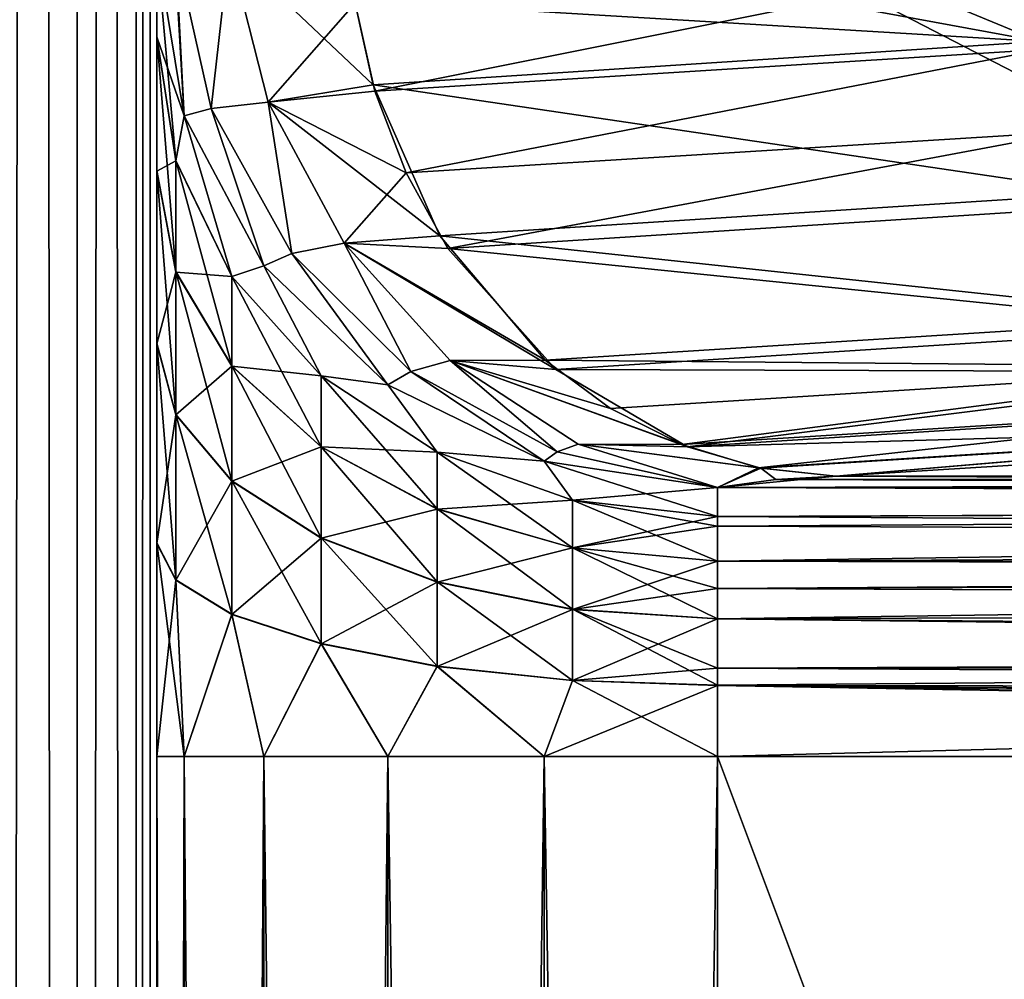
# Model space of a CAD drawing. Header units: millimetres. Extents: x -41 to 11, y -3 to 963.
# Tile 321 of 656: x -39.997 to -39.119, y 324.66 to 325.515. Entities that reach past the tile are written whole.
import ezdxf

# ---------------------------------------------------------------- set-up
doc = ezdxf.new("R2010")
doc.units = ezdxf.units.MM
doc.header["$LTSCALE"] = 65.185185
for name, color, linetype in [('2969', 7, 'CONTINUOUS'), ('2971', 7, 'CONTINUOUS'), ('2998', 7, 'CONTINUOUS'), ('2999', 7, 'CONTINUOUS'), ('3000', 7, 'CONTINUOUS'), ('3001', 7, 'CONTINUOUS'), ('3002', 7, 'CONTINUOUS'), ('3003', 7, 'CONTINUOUS'), ('3005', 7, 'CONTINUOUS'), ('3021', 7, 'CONTINUOUS'), ('3022', 7, 'CONTINUOUS'), ('3023', 7, 'CONTINUOUS'), ('3024', 7, 'CONTINUOUS'), ('3025', 7, 'CONTINUOUS'), ('3027', 7, 'CONTINUOUS'), ('3076', 7, 'CONTINUOUS'), ('3077', 7, 'CONTINUOUS'), ('3104', 7, 'CONTINUOUS'), ('3112', 7, 'CONTINUOUS'), ('3145', 7, 'CONTINUOUS'), ('3149', 7, 'CONTINUOUS'), ('3321', 7, 'CONTINUOUS'), ('3323', 7, 'CONTINUOUS'), ('3384', 7, 'CONTINUOUS'), ('3385', 7, 'CONTINUOUS')]:
    doc.layers.add(name, color=color, linetype=linetype)

msp = doc.modelspace()

# ---------------------------------------------------------------- linework, layer by layer
at = {"layer": '2969', "linetype": 'Continuous'}
for points in [[(-39.875, 324.85858, 90.75), (-39.875, 315.34142, 90.75), (-39.85053, 315.34142, 90.59549), (-39.875, 324.85858, 90.75)], [(-39.875, 324.85858, 90.75), (-39.85053, 315.34142, 90.59549), (-39.85053, 324.85858, 90.59549), (-39.875, 324.85858, 90.75)], [(-39.85053, 315.34142, 90.59549), (-39.77951, 315.34142, 90.45611), (-39.85053, 324.85858, 90.59549), (-39.85053, 315.34142, 90.59549)], [(-39.85053, 324.85858, 90.59549), (-39.77951, 315.34142, 90.45611), (-39.77951, 324.85858, 90.45611), (-39.85053, 324.85858, 90.59549)], [(-39.77951, 315.34142, 90.45611), (-39.66889, 315.34142, 90.34549), (-39.77951, 324.85858, 90.45611), (-39.77951, 315.34142, 90.45611)], [(-39.77951, 324.85858, 90.45611), (-39.66889, 315.34142, 90.34549), (-39.66889, 324.85858, 90.34549), (-39.77951, 324.85858, 90.45611)], [(-39.66889, 315.34142, 90.34549), (-39.52951, 315.34142, 90.27447), (-39.66889, 324.85858, 90.34549), (-39.66889, 315.34142, 90.34549)], [(-39.66889, 324.85858, 90.34549), (-39.52951, 315.34142, 90.27447), (-39.52951, 324.85858, 90.27447), (-39.66889, 324.85858, 90.34549)], [(-39.52951, 315.34142, 90.27447), (-39.375, 315.34142, 90.25), (-39.52951, 324.85858, 90.27447), (-39.52951, 315.34142, 90.27447)], [(-39.375, 315.34142, 90.25), (-39.375, 324.85858, 90.25), (-39.52951, 324.85858, 90.27447), (-39.375, 315.34142, 90.25)]]:
    msp.add_3dface(points, dxfattribs=at)
at = {"layer": '2971', "linetype": 'Continuous'}
for points in [[(-39.375, 315.34142, 90.25), (-35.8129, 315.34142, 90.25), (-35.8129, 324.85858, 90.25), (-39.375, 315.34142, 90.25)], [(-39.375, 324.85858, 90.25), (-39.375, 315.34142, 90.25), (-35.8129, 324.85858, 90.25), (-39.375, 324.85858, 90.25)]]:
    msp.add_3dface(points, dxfattribs=at)
at = {"layer": '2998', "linetype": 'Continuous'}
msp.add_3dface([(-38.67407, 325.1453, 88.95274), (-39.26946, 325.10843, 90.00872), (-35.8129, 325.10843, 90.00872), (-38.67407, 325.1453, 88.95274)], dxfattribs=at)
at = {"layer": '2999', "linetype": 'Continuous'}
for points in [[(-39.69823, 325.5301, 89.78145), (-39.68047, 325.45146, 89.78873), (-39.1034, 325.56719, 88.72567), (-39.69823, 325.5301, 89.78145)], [(-39.1034, 325.56719, 88.72567), (-39.68047, 325.45146, 89.78873), (-39.08564, 325.48868, 88.73293), (-39.1034, 325.56719, 88.72567)], [(-39.68047, 325.45146, 89.78873), (-39.65277, 325.3787, 89.80182), (-39.08564, 325.48868, 88.73293), (-39.68047, 325.45146, 89.78873)], [(-39.08564, 325.48868, 88.73293), (-39.65277, 325.3787, 89.80182), (-39.05783, 325.41574, 88.74604), (-39.08564, 325.48868, 88.73293)], [(-39.65277, 325.3787, 89.80182), (-39.61535, 325.31142, 89.82059), (-39.05783, 325.41574, 88.74604), (-39.65277, 325.3787, 89.80182)], [(-39.05783, 325.41574, 88.74604), (-39.61535, 325.31142, 89.82059), (-39.02085, 325.34923, 88.76455), (-39.05783, 325.41574, 88.74604)], [(-39.02085, 325.34923, 88.76455), (-39.61535, 325.31142, 89.82059), (-38.92479, 325.24132, 88.81489), (-39.02085, 325.34923, 88.76455)], [(-39.61535, 325.31142, 89.82059), (-39.51909, 325.20354, 89.87115), (-38.92479, 325.24132, 88.81489), (-39.61535, 325.31142, 89.82059)], [(-38.92479, 325.24132, 88.81489), (-39.51909, 325.20354, 89.87115), (-38.86768, 325.20126, 88.84565), (-38.92479, 325.24132, 88.81489)], [(-39.51909, 325.20354, 89.87115), (-39.40196, 325.13459, 89.93486), (-38.86768, 325.20126, 88.84565), (-39.51909, 325.20354, 89.87115)], [(-38.86768, 325.20126, 88.84565), (-39.40196, 325.13459, 89.93486), (-38.80768, 325.17215, 88.87843), (-38.86768, 325.20126, 88.84565)], [(-38.80768, 325.17215, 88.87843), (-39.40196, 325.13459, 89.93486), (-38.74213, 325.15295, 88.91468), (-38.80768, 325.17215, 88.87843)], [(-39.40196, 325.13459, 89.93486), (-39.33655, 325.11554, 89.97111), (-38.74213, 325.15295, 88.91468), (-39.40196, 325.13459, 89.93486)], [(-39.33655, 325.11554, 89.97111), (-39.26946, 325.10843, 90.00872), (-38.74213, 325.15295, 88.91468), (-39.33655, 325.11554, 89.97111)], [(-38.74213, 325.15295, 88.91468), (-39.26946, 325.10843, 90.00872), (-38.67407, 325.1453, 88.95274), (-38.74213, 325.15295, 88.91468)]]:
    msp.add_3dface(points, dxfattribs=at)
at = {"layer": '3000', "linetype": 'Continuous'}
for points in [[(-39.81042, 325.57874, 89.96727), (-39.77557, 325.44185, 89.94641), (-39.69823, 325.5301, 89.78145), (-39.81042, 325.57874, 89.96727)], [(-39.69823, 325.5301, 89.78145), (-39.77557, 325.44185, 89.94641), (-39.68047, 325.45146, 89.78873), (-39.69823, 325.5301, 89.78145)], [(-39.68047, 325.45146, 89.78873), (-39.77557, 325.44185, 89.94641), (-39.65277, 325.3787, 89.80182), (-39.68047, 325.45146, 89.78873)], [(-39.77557, 325.44185, 89.94641), (-39.70805, 325.31604, 89.9473), (-39.65277, 325.3787, 89.80182), (-39.77557, 325.44185, 89.94641)], [(-39.65277, 325.3787, 89.80182), (-39.70805, 325.31604, 89.9473), (-39.61535, 325.31142, 89.82059), (-39.65277, 325.3787, 89.80182)], [(-39.61535, 325.31142, 89.82059), (-39.70805, 325.31604, 89.9473), (-39.51909, 325.20354, 89.87115), (-39.61535, 325.31142, 89.82059)], [(-39.70805, 325.31604, 89.9473), (-39.61337, 325.21157, 89.96986), (-39.51909, 325.20354, 89.87115), (-39.70805, 325.31604, 89.9473)], [(-39.61337, 325.21157, 89.96986), (-39.49925, 325.13695, 90.01225), (-39.40196, 325.13459, 89.93486), (-39.61337, 325.21157, 89.96986)], [(-39.51909, 325.20354, 89.87115), (-39.61337, 325.21157, 89.96986), (-39.40196, 325.13459, 89.93486), (-39.51909, 325.20354, 89.87115)], [(-39.49925, 325.13695, 90.01225), (-39.375, 325.09828, 90.07102), (-39.33655, 325.11554, 89.97111), (-39.49925, 325.13695, 90.01225)], [(-39.40196, 325.13459, 89.93486), (-39.49925, 325.13695, 90.01225), (-39.33655, 325.11554, 89.97111), (-39.40196, 325.13459, 89.93486)], [(-39.33655, 325.11554, 89.97111), (-39.375, 325.09828, 90.07102), (-39.32313, 325.10529, 90.04042), (-39.33655, 325.11554, 89.97111)], [(-39.26946, 325.10843, 90.00872), (-39.33655, 325.11554, 89.97111), (-39.32313, 325.10529, 90.04042), (-39.26946, 325.10843, 90.00872)]]:
    msp.add_3dface(points, dxfattribs=at)
at = {"layer": '3001', "linetype": 'Continuous'}
for points in [[(-39.32313, 325.10529, 90.04042), (-39.375, 325.09828, 90.07102), (-35.8129, 325.10843, 90.00872), (-39.32313, 325.10529, 90.04042)], [(-35.8129, 325.10843, 90.00872), (-39.375, 325.09828, 90.07102), (-35.8129, 325.08696, 90.10168), (-35.8129, 325.10843, 90.00872)], [(-39.26946, 325.10843, 90.00872), (-39.32313, 325.10529, 90.04042), (-35.8129, 325.10843, 90.00872), (-39.26946, 325.10843, 90.00872)], [(-35.8129, 325.08696, 90.10168), (-39.375, 325.09828, 90.07102), (-39.375, 325.07251, 90.12935), (-35.8129, 325.08696, 90.10168)], [(-35.8129, 325.03217, 90.1799), (-35.8129, 325.08696, 90.10168), (-39.375, 325.03264, 90.17945), (-35.8129, 325.03217, 90.1799)], [(-39.375, 325.03264, 90.17945), (-35.8129, 325.08696, 90.10168), (-39.375, 325.06367, 90.14295), (-39.375, 325.03264, 90.17945)], [(-39.375, 325.06367, 90.14295), (-35.8129, 325.08696, 90.10168), (-39.375, 325.07251, 90.12935), (-39.375, 325.06367, 90.14295)], [(-39.375, 325.00815, 90.20032), (-35.8129, 325.03217, 90.1799), (-39.375, 325.03264, 90.17945), (-39.375, 325.00815, 90.20032)], [(-35.8129, 324.95205, 90.23187), (-35.8129, 325.03217, 90.1799), (-39.375, 324.98136, 90.21777), (-35.8129, 324.95205, 90.23187)], [(-39.375, 324.98136, 90.21777), (-35.8129, 325.03217, 90.1799), (-39.375, 325.00815, 90.20032), (-39.375, 324.98136, 90.21777)], [(-39.375, 324.93738, 90.23725), (-35.8129, 324.95205, 90.23187), (-39.375, 324.98136, 90.21777), (-39.375, 324.93738, 90.23725)], [(-39.375, 324.92201, 90.24182), (-35.8129, 324.95205, 90.23187), (-39.375, 324.93738, 90.23725), (-39.375, 324.92201, 90.24182)], [(-39.375, 324.85858, 90.25), (-35.8129, 324.85858, 90.25), (-35.8129, 324.95205, 90.23187), (-39.375, 324.85858, 90.25)], [(-39.375, 324.85858, 90.25), (-35.8129, 324.95205, 90.23187), (-39.375, 324.92201, 90.24182), (-39.375, 324.85858, 90.25)]]:
    msp.add_3dface(points, dxfattribs=at)
at = {"layer": '3002', "linetype": 'Continuous'}
for points in [[(-39.875, 325.57768, 90.21305), (-39.875, 325.50039, 90.38804), (-39.85796, 325.38964, 90.32109), (-39.875, 325.57768, 90.21305)], [(-39.8505, 325.42946, 90.16913), (-39.875, 325.57768, 90.21305), (-39.85796, 325.38964, 90.32109), (-39.8505, 325.42946, 90.16913)], [(-39.875, 325.50039, 90.38804), (-39.875, 325.38076, 90.53835), (-39.85796, 325.29067, 90.44545), (-39.875, 325.50039, 90.38804)], [(-39.85796, 325.38964, 90.32109), (-39.875, 325.50039, 90.38804), (-39.85796, 325.29067, 90.44545), (-39.85796, 325.38964, 90.32109)], [(-39.80801, 325.28645, 90.2587), (-39.8505, 325.42946, 90.16913), (-39.85796, 325.38964, 90.32109), (-39.80801, 325.28645, 90.2587)], [(-39.77941, 325.29576, 90.12952), (-39.8505, 325.42946, 90.16913), (-39.80801, 325.28645, 90.2587), (-39.77941, 325.29576, 90.12952)], [(-39.80801, 325.20671, 90.35889), (-39.85796, 325.38964, 90.32109), (-39.85796, 325.29067, 90.44545), (-39.80801, 325.20671, 90.35889)], [(-39.80801, 325.28645, 90.2587), (-39.85796, 325.38964, 90.32109), (-39.80801, 325.20671, 90.35889), (-39.80801, 325.28645, 90.2587)], [(-39.85796, 325.29067, 90.44545), (-39.875, 325.38076, 90.53835), (-39.85796, 325.16336, 90.54059), (-39.85796, 325.29067, 90.44545)], [(-39.875, 325.38076, 90.53835), (-39.875, 325.22692, 90.65331), (-39.85796, 325.16336, 90.54059), (-39.875, 325.38076, 90.53835)], [(-39.80801, 325.20671, 90.35889), (-39.85796, 325.29067, 90.44545), (-39.80801, 325.10413, 90.43555), (-39.80801, 325.20671, 90.35889)], [(-39.80801, 325.10413, 90.43555), (-39.85796, 325.29067, 90.44545), (-39.85796, 325.16336, 90.54059), (-39.80801, 325.10413, 90.43555)], [(-39.72855, 325.19783, 90.20512), (-39.77941, 325.29576, 90.12952), (-39.80801, 325.28645, 90.2587), (-39.72855, 325.19783, 90.20512)], [(-39.66884, 325.1898, 90.09813), (-39.77941, 325.29576, 90.12952), (-39.72855, 325.19783, 90.20512), (-39.66884, 325.1898, 90.09813)], [(-39.72855, 325.13461, 90.28457), (-39.80801, 325.28645, 90.2587), (-39.80801, 325.20671, 90.35889), (-39.72855, 325.13461, 90.28457)], [(-39.72855, 325.19783, 90.20512), (-39.80801, 325.28645, 90.2587), (-39.72855, 325.13461, 90.28457), (-39.72855, 325.19783, 90.20512)], [(-39.875, 325.22692, 90.65331), (-39.875, 325.04888, 90.72545), (-39.85796, 325.01605, 90.60028), (-39.875, 325.22692, 90.65331)], [(-39.85796, 325.16336, 90.54059), (-39.875, 325.22692, 90.65331), (-39.85796, 325.01605, 90.60028), (-39.85796, 325.16336, 90.54059)], [(-39.72855, 325.13461, 90.28457), (-39.80801, 325.20671, 90.35889), (-39.72855, 325.05328, 90.34534), (-39.72855, 325.13461, 90.28457)], [(-39.72855, 325.05328, 90.34534), (-39.80801, 325.20671, 90.35889), (-39.80801, 325.10413, 90.43555), (-39.72855, 325.05328, 90.34534)], [(-39.625, 325.07928, 90.22753), (-39.72855, 325.19783, 90.20512), (-39.72855, 325.13461, 90.28457), (-39.625, 325.07928, 90.22753)], [(-39.625, 325.12984, 90.16401), (-39.72855, 325.19783, 90.20512), (-39.625, 325.07928, 90.22753), (-39.625, 325.12984, 90.16401)], [(-39.625, 325.12984, 90.16401), (-39.66884, 325.1898, 90.09813), (-39.72855, 325.19783, 90.20512), (-39.625, 325.12984, 90.16401)], [(-39.52954, 325.12175, 90.07797), (-39.66884, 325.1898, 90.09813), (-39.625, 325.12984, 90.16401), (-39.52954, 325.12175, 90.07797)], [(-39.80801, 325.10413, 90.43555), (-39.85796, 325.16336, 90.54059), (-39.80801, 324.98545, 90.48364), (-39.80801, 325.10413, 90.43555)], [(-39.80801, 324.98545, 90.48364), (-39.85796, 325.16336, 90.54059), (-39.85796, 325.01605, 90.60028), (-39.80801, 324.98545, 90.48364)], [(-39.625, 325.01425, 90.27613), (-39.72855, 325.13461, 90.28457), (-39.72855, 325.05328, 90.34534), (-39.625, 325.01425, 90.27613)], [(-39.625, 325.07928, 90.22753), (-39.72855, 325.13461, 90.28457), (-39.625, 325.01425, 90.27613), (-39.625, 325.07928, 90.22753)], [(-39.50441, 325.04451, 90.19168), (-39.625, 325.12984, 90.16401), (-39.625, 325.07928, 90.22753), (-39.50441, 325.04451, 90.19168)], [(-39.50441, 325.08709, 90.13817), (-39.52954, 325.12175, 90.07797), (-39.625, 325.12984, 90.16401), (-39.50441, 325.08709, 90.13817)], [(-39.50441, 325.08709, 90.13817), (-39.625, 325.12984, 90.16401), (-39.50441, 325.04451, 90.19168), (-39.50441, 325.08709, 90.13817)], [(-39.375, 325.07251, 90.12935), (-39.52954, 325.12175, 90.07797), (-39.50441, 325.08709, 90.13817), (-39.375, 325.07251, 90.12935)], [(-39.375, 325.09828, 90.07102), (-39.52954, 325.12175, 90.07797), (-39.375, 325.07251, 90.12935), (-39.375, 325.09828, 90.07102)], [(-39.72855, 325.05328, 90.34534), (-39.80801, 325.10413, 90.43555), (-39.72855, 324.95918, 90.38347), (-39.72855, 325.05328, 90.34534)], [(-39.72855, 324.95918, 90.38347), (-39.80801, 325.10413, 90.43555), (-39.80801, 324.98545, 90.48364), (-39.72855, 324.95918, 90.38347)], [(-39.50441, 324.98972, 90.23262), (-39.625, 325.07928, 90.22753), (-39.625, 325.01425, 90.27613), (-39.50441, 324.98972, 90.23262)], [(-39.50441, 325.04451, 90.19168), (-39.625, 325.07928, 90.22753), (-39.50441, 324.98972, 90.23262), (-39.50441, 325.04451, 90.19168)], [(-39.375, 325.06367, 90.14295), (-39.375, 325.07251, 90.12935), (-39.50441, 325.08709, 90.13817), (-39.375, 325.06367, 90.14295)], [(-39.375, 325.03264, 90.17945), (-39.50441, 325.08709, 90.13817), (-39.50441, 325.04451, 90.19168), (-39.375, 325.03264, 90.17945)], [(-39.375, 325.03264, 90.17945), (-39.375, 325.06367, 90.14295), (-39.50441, 325.08709, 90.13817), (-39.375, 325.03264, 90.17945)], [(-39.625, 325.01425, 90.27613), (-39.72855, 325.05328, 90.34534), (-39.625, 324.93901, 90.30661), (-39.625, 325.01425, 90.27613)], [(-39.625, 324.93901, 90.30661), (-39.72855, 325.05328, 90.34534), (-39.72855, 324.95918, 90.38347), (-39.625, 324.93901, 90.30661)], [(-39.875, 325.04888, 90.72545), (-39.85053, 324.85858, 90.59549), (-39.85796, 325.01605, 90.60028), (-39.875, 325.04888, 90.72545)], [(-39.875, 325.04888, 90.72545), (-39.875, 324.85858, 90.75), (-39.85053, 324.85858, 90.59549), (-39.875, 325.04888, 90.72545)], [(-39.375, 325.00815, 90.20032), (-39.375, 325.03264, 90.17945), (-39.50441, 325.04451, 90.19168), (-39.375, 325.00815, 90.20032)], [(-39.375, 324.98136, 90.21777), (-39.50441, 325.04451, 90.19168), (-39.50441, 324.98972, 90.23262), (-39.375, 324.98136, 90.21777)], [(-39.375, 324.98136, 90.21777), (-39.375, 325.00815, 90.20032), (-39.50441, 325.04451, 90.19168), (-39.375, 324.98136, 90.21777)], [(-39.85053, 324.85858, 90.59549), (-39.80801, 324.98545, 90.48364), (-39.85796, 325.01605, 90.60028), (-39.85053, 324.85858, 90.59549)], [(-39.50441, 324.98972, 90.23262), (-39.625, 325.01425, 90.27613), (-39.50441, 324.92634, 90.2583), (-39.50441, 324.98972, 90.23262)], [(-39.50441, 324.92634, 90.2583), (-39.625, 325.01425, 90.27613), (-39.625, 324.93901, 90.30661), (-39.50441, 324.92634, 90.2583)], [(-39.85053, 324.85858, 90.59549), (-39.77951, 324.85858, 90.45611), (-39.80801, 324.98545, 90.48364), (-39.85053, 324.85858, 90.59549)], [(-39.77951, 324.85858, 90.45611), (-39.72855, 324.95918, 90.38347), (-39.80801, 324.98545, 90.48364), (-39.77951, 324.85858, 90.45611)], [(-39.375, 324.93738, 90.23725), (-39.375, 324.98136, 90.21777), (-39.50441, 324.98972, 90.23262), (-39.375, 324.93738, 90.23725)], [(-39.375, 324.92201, 90.24182), (-39.50441, 324.98972, 90.23262), (-39.50441, 324.92634, 90.2583), (-39.375, 324.92201, 90.24182)], [(-39.375, 324.92201, 90.24182), (-39.375, 324.93738, 90.23725), (-39.50441, 324.98972, 90.23262), (-39.375, 324.92201, 90.24182)], [(-39.77951, 324.85858, 90.45611), (-39.66889, 324.85858, 90.34549), (-39.72855, 324.95918, 90.38347), (-39.77951, 324.85858, 90.45611)], [(-39.66889, 324.85858, 90.34549), (-39.625, 324.93901, 90.30661), (-39.72855, 324.95918, 90.38347), (-39.66889, 324.85858, 90.34549)], [(-39.66889, 324.85858, 90.34549), (-39.52951, 324.85858, 90.27447), (-39.625, 324.93901, 90.30661), (-39.66889, 324.85858, 90.34549)], [(-39.52951, 324.85858, 90.27447), (-39.50441, 324.92634, 90.2583), (-39.625, 324.93901, 90.30661), (-39.52951, 324.85858, 90.27447)], [(-39.52951, 324.85858, 90.27447), (-39.375, 324.85858, 90.25), (-39.50441, 324.92634, 90.2583), (-39.52951, 324.85858, 90.27447)], [(-39.375, 324.85858, 90.25), (-39.375, 324.92201, 90.24182), (-39.50441, 324.92634, 90.2583), (-39.375, 324.85858, 90.25)]]:
    msp.add_3dface(points, dxfattribs=at)
at = {"layer": '3003', "linetype": 'Continuous'}
for points in [[(-39.875, 325.38035, 11.46125), (-39.875, 380.60646, 10.39354), (-39.875, 325.50009, 11.61146), (-39.875, 325.38035, 11.46125)], [(-39.875, 325.50009, 11.61146), (-39.875, 380.60646, 10.39354), (-39.875, 325.57768, 11.78695), (-39.875, 325.50009, 11.61146)], [(-39.875, 299.39354, 91.60646), (-39.875, 364.65858, 90.75), (-39.875, 380.60646, 91.60646), (-39.875, 299.39354, 91.60646)], [(-39.875, 315.34142, 11.25), (-39.875, 380.60646, 10.39354), (-39.875, 324.85858, 11.25), (-39.875, 315.34142, 11.25)], [(-39.875, 299.39354, 10.39354), (-39.875, 380.60646, 10.39354), (-39.875, 315.34142, 11.25), (-39.875, 299.39354, 10.39354)], [(-39.875, 324.85858, 11.25), (-39.875, 380.60646, 10.39354), (-39.875, 325.04832, 11.2744), (-39.875, 324.85858, 11.25)], [(-39.875, 325.04832, 11.2744), (-39.875, 380.60646, 10.39354), (-39.875, 325.22642, 11.3464), (-39.875, 325.04832, 11.2744)], [(-39.875, 325.22642, 11.3464), (-39.875, 380.60646, 10.39354), (-39.875, 325.38035, 11.46125), (-39.875, 325.22642, 11.3464)], [(-39.875, 355.14142, 90.75), (-39.875, 364.65858, 90.75), (-39.875, 299.39354, 91.60646), (-39.875, 355.14142, 90.75)], [(-39.875, 354.95168, 90.7256), (-39.875, 355.14142, 90.75), (-39.875, 299.39354, 91.60646), (-39.875, 354.95168, 90.7256)], [(-39.875, 354.77358, 90.6536), (-39.875, 354.95168, 90.7256), (-39.875, 299.39354, 91.60646), (-39.875, 354.77358, 90.6536)], [(-39.875, 354.61965, 90.53875), (-39.875, 354.77358, 90.6536), (-39.875, 299.39354, 91.60646), (-39.875, 354.61965, 90.53875)], [(-39.875, 354.49991, 90.38854), (-39.875, 354.61965, 90.53875), (-39.875, 299.39354, 91.60646), (-39.875, 354.49991, 90.38854)], [(-39.875, 354.42232, 90.21305), (-39.875, 354.49991, 90.38854), (-39.875, 299.39354, 91.60646), (-39.875, 354.42232, 90.21305)], [(-39.875, 340.00192, 90.24418), (-39.875, 354.42232, 90.21305), (-39.875, 324.85858, 90.75), (-39.875, 340.00192, 90.24418)], [(-39.875, 299.39354, 91.60646), (-39.875, 324.85858, 90.75), (-39.875, 354.42232, 90.21305), (-39.875, 299.39354, 91.60646)], [(-39.875, 340.00192, 90.24418), (-39.875, 324.85858, 90.75), (-39.875, 332.79026, 90.2364), (-39.875, 340.00192, 90.24418)], [(-39.875, 325.22692, 90.65331), (-39.875, 325.38076, 90.53835), (-39.875, 332.79026, 90.2364), (-39.875, 325.22692, 90.65331)], [(-39.875, 325.04888, 90.72545), (-39.875, 325.22692, 90.65331), (-39.875, 332.79026, 90.2364), (-39.875, 325.04888, 90.72545)], [(-39.875, 324.85858, 90.75), (-39.875, 325.04888, 90.72545), (-39.875, 332.79026, 90.2364), (-39.875, 324.85858, 90.75)], [(-39.875, 325.38076, 90.53835), (-39.875, 325.50039, 90.38804), (-39.875, 332.79026, 90.2364), (-39.875, 325.38076, 90.53835)], [(-39.875, 325.50039, 90.38804), (-39.875, 325.57768, 90.21305), (-39.875, 332.79026, 90.2364), (-39.875, 325.50039, 90.38804)], [(-39.875, 324.85858, 90.75), (-39.875, 299.39354, 91.60646), (-39.875, 315.34142, 90.75), (-39.875, 324.85858, 90.75)]]:
    msp.add_3dface(points, dxfattribs=at)
at = {"layer": '3005', "linetype": 'Continuous'}
for points in [[(-39.8591, 325.57822, 90.08797), (-39.875, 325.57768, 90.21305), (-39.8505, 325.42946, 90.16913), (-39.8591, 325.57822, 90.08797)], [(-39.85843, 325.57823, 90.08538), (-39.8591, 325.57822, 90.08797), (-39.8505, 325.42946, 90.16913), (-39.85843, 325.57823, 90.08538)], [(-39.81042, 325.57874, 89.96727), (-39.85843, 325.57823, 90.08538), (-39.82662, 325.43623, 90.05172), (-39.81042, 325.57874, 89.96727)], [(-39.82662, 325.43623, 90.05172), (-39.85843, 325.57823, 90.08538), (-39.8505, 325.42946, 90.16913), (-39.82662, 325.43623, 90.05172)], [(-39.77557, 325.44185, 89.94641), (-39.81042, 325.57874, 89.96727), (-39.82662, 325.43623, 90.05172), (-39.77557, 325.44185, 89.94641)], [(-39.75452, 325.30685, 90.03245), (-39.77557, 325.44185, 89.94641), (-39.82662, 325.43623, 90.05172), (-39.75452, 325.30685, 90.03245)], [(-39.70805, 325.31604, 89.9473), (-39.77557, 325.44185, 89.94641), (-39.75452, 325.30685, 90.03245), (-39.70805, 325.31604, 89.9473)], [(-39.77941, 325.29576, 90.12952), (-39.82662, 325.43623, 90.05172), (-39.8505, 325.42946, 90.16913), (-39.77941, 325.29576, 90.12952)], [(-39.75452, 325.30685, 90.03245), (-39.82662, 325.43623, 90.05172), (-39.77941, 325.29576, 90.12952), (-39.75452, 325.30685, 90.03245)], [(-39.64855, 325.20163, 90.0293), (-39.70805, 325.31604, 89.9473), (-39.75452, 325.30685, 90.03245), (-39.64855, 325.20163, 90.0293)], [(-39.61337, 325.21157, 89.96986), (-39.70805, 325.31604, 89.9473), (-39.64855, 325.20163, 90.0293), (-39.61337, 325.21157, 89.96986)], [(-39.66884, 325.1898, 90.09813), (-39.75452, 325.30685, 90.03245), (-39.77941, 325.29576, 90.12952), (-39.66884, 325.1898, 90.09813)], [(-39.64855, 325.20163, 90.0293), (-39.75452, 325.30685, 90.03245), (-39.66884, 325.1898, 90.09813), (-39.64855, 325.20163, 90.0293)], [(-39.51816, 325.12998, 90.04255), (-39.61337, 325.21157, 89.96986), (-39.64855, 325.20163, 90.0293), (-39.51816, 325.12998, 90.04255)], [(-39.49925, 325.13695, 90.01225), (-39.61337, 325.21157, 89.96986), (-39.51816, 325.12998, 90.04255), (-39.49925, 325.13695, 90.01225)], [(-39.52954, 325.12175, 90.07797), (-39.64855, 325.20163, 90.0293), (-39.66884, 325.1898, 90.09813), (-39.52954, 325.12175, 90.07797)], [(-39.51816, 325.12998, 90.04255), (-39.64855, 325.20163, 90.0293), (-39.52954, 325.12175, 90.07797), (-39.51816, 325.12998, 90.04255)], [(-39.375, 325.09828, 90.07102), (-39.49925, 325.13695, 90.01225), (-39.51816, 325.12998, 90.04255), (-39.375, 325.09828, 90.07102)], [(-39.375, 325.09828, 90.07102), (-39.51816, 325.12998, 90.04255), (-39.52954, 325.12175, 90.07797), (-39.375, 325.09828, 90.07102)]]:
    msp.add_3dface(points, dxfattribs=at)
at = {"layer": '3021', "linetype": 'Continuous'}
for points in [[(-39.40742, 325.62807, 12.74719), (-39.10994, 325.64687, 13.27523), (-39.08779, 325.49595, 13.26803), (-39.40742, 325.62807, 12.74719)], [(-39.70473, 325.60929, 12.21945), (-39.40742, 325.62807, 12.74719), (-39.08779, 325.49595, 13.26803), (-39.70473, 325.60929, 12.21945)], [(-39.70473, 325.60929, 12.21945), (-39.08779, 325.49595, 13.26803), (-39.69857, 325.53233, 12.21866), (-39.70473, 325.60929, 12.21945)], [(-39.69857, 325.53233, 12.21866), (-39.08779, 325.49595, 13.26803), (-39.68219, 325.45725, 12.21204), (-39.69857, 325.53233, 12.21866)], [(-39.08779, 325.49595, 13.26803), (-39.02815, 325.36068, 13.23916), (-39.68219, 325.45725, 12.21204), (-39.08779, 325.49595, 13.26803)], [(-39.68219, 325.45725, 12.21204), (-39.02815, 325.36068, 13.23916), (-39.62253, 325.32266, 12.18307), (-39.68219, 325.45725, 12.21204)], [(-39.02815, 325.36068, 13.23916), (-38.93401, 325.24914, 13.19003), (-39.62253, 325.32266, 12.18307), (-39.02815, 325.36068, 13.23916)], [(-39.62253, 325.32266, 12.18307), (-38.93401, 325.24914, 13.19003), (-39.52886, 325.21182, 12.13407), (-39.62253, 325.32266, 12.18307)], [(-38.93401, 325.24914, 13.19003), (-38.87525, 325.20582, 13.15845), (-39.52886, 325.21182, 12.13407), (-38.93401, 325.24914, 13.19003)], [(-39.52886, 325.21182, 12.13407), (-38.87525, 325.20582, 13.15845), (-39.47035, 325.16864, 12.10256), (-39.52886, 325.21182, 12.13407)], [(-39.47035, 325.16864, 12.10256), (-38.87525, 325.20582, 13.15845), (-39.40701, 325.13659, 12.06793), (-39.47035, 325.16864, 12.10256)], [(-38.87525, 325.20582, 13.15845), (-38.81164, 325.17372, 13.12375), (-39.40701, 325.13659, 12.06793), (-38.87525, 325.20582, 13.15845)], [(-39.40701, 325.13659, 12.06793), (-38.81164, 325.17372, 13.12375), (-39.3385, 325.11594, 12.02998), (-39.40701, 325.13659, 12.06793)], [(-38.81164, 325.17372, 13.12375), (-38.743, 325.15313, 13.08581), (-39.3385, 325.11594, 12.02998), (-38.81164, 325.17372, 13.12375)], [(-39.3385, 325.11594, 12.02998), (-38.743, 325.15313, 13.08581), (-39.26946, 325.10843, 11.99128), (-39.3385, 325.11594, 12.02998)], [(-38.743, 325.15313, 13.08581), (-38.67407, 325.1453, 13.04726), (-39.26946, 325.10843, 11.99128), (-38.743, 325.15313, 13.08581)]]:
    msp.add_3dface(points, dxfattribs=at)
at = {"layer": '3022', "linetype": 'Continuous'}
msp.add_3dface([(-39.26946, 325.10843, 11.99128), (-38.67407, 325.1453, 13.04726), (-35.8129, 325.10843, 11.99128), (-39.26946, 325.10843, 11.99128)], dxfattribs=at)
at = {"layer": '3023', "linetype": 'Continuous'}
for points in [[(-39.26946, 325.10843, 11.99128), (-35.8129, 325.09207, 11.91065), (-39.32313, 325.10529, 11.95959), (-39.26946, 325.10843, 11.99128)], [(-39.26946, 325.10843, 11.99128), (-35.8129, 325.10843, 11.99128), (-35.8129, 325.09207, 11.91065), (-39.26946, 325.10843, 11.99128)], [(-39.32313, 325.10529, 11.95959), (-35.8129, 325.09207, 11.91065), (-39.375, 325.09828, 11.92899), (-39.32313, 325.10529, 11.95959)], [(-35.8129, 325.09207, 11.91065), (-35.8129, 325.08489, 11.89379), (-39.375, 325.09828, 11.92899), (-35.8129, 325.09207, 11.91065)], [(-39.375, 325.09828, 11.92899), (-35.8129, 325.08489, 11.89379), (-39.375, 325.07241, 11.87049), (-39.375, 325.09828, 11.92899)], [(-35.8129, 325.08489, 11.89379), (-35.8129, 325.04914, 11.83818), (-39.375, 325.07241, 11.87049), (-35.8129, 325.08489, 11.89379)], [(-39.375, 325.07241, 11.87049), (-35.8129, 325.04914, 11.83818), (-39.375, 325.06367, 11.85705), (-39.375, 325.07241, 11.87049)], [(-39.375, 325.06367, 11.85705), (-35.8129, 325.04914, 11.83818), (-39.375, 325.0325, 11.82042), (-39.375, 325.06367, 11.85705)], [(-35.8129, 325.04914, 11.83818), (-35.8129, 325.02289, 11.81158), (-39.375, 325.0325, 11.82042), (-35.8129, 325.04914, 11.83818)], [(-39.375, 325.0325, 11.82042), (-35.8129, 325.02289, 11.81158), (-39.375, 325.00815, 11.79968), (-39.375, 325.0325, 11.82042)], [(-35.8129, 325.02289, 11.81158), (-35.8129, 324.99299, 11.7892), (-39.375, 325.00815, 11.79968), (-35.8129, 325.02289, 11.81158)], [(-39.375, 325.00815, 11.79968), (-35.8129, 324.99299, 11.7892), (-39.375, 324.98119, 11.78213), (-39.375, 325.00815, 11.79968)], [(-35.8129, 324.99299, 11.7892), (-35.8129, 324.94002, 11.76364), (-39.375, 324.98119, 11.78213), (-35.8129, 324.99299, 11.7892)], [(-39.375, 324.98119, 11.78213), (-35.8129, 324.94002, 11.76364), (-39.375, 324.93738, 11.76275), (-39.375, 324.98119, 11.78213)], [(-35.8129, 324.94002, 11.76364), (-35.8129, 324.91772, 11.7571), (-39.375, 324.93738, 11.76275), (-35.8129, 324.94002, 11.76364)], [(-39.375, 324.93738, 11.76275), (-35.8129, 324.91772, 11.7571), (-39.375, 324.92183, 11.75813), (-39.375, 324.93738, 11.76275)], [(-35.8129, 324.85858, 11.75), (-39.375, 324.85858, 11.75), (-39.375, 324.92183, 11.75813), (-35.8129, 324.85858, 11.75)], [(-35.8129, 324.91772, 11.7571), (-35.8129, 324.89705, 11.75298), (-39.375, 324.92183, 11.75813), (-35.8129, 324.91772, 11.7571)], [(-35.8129, 324.89705, 11.75298), (-35.8129, 324.87776, 11.75074), (-39.375, 324.92183, 11.75813), (-35.8129, 324.89705, 11.75298)], [(-35.8129, 324.87776, 11.75074), (-35.8129, 324.85858, 11.75), (-39.375, 324.92183, 11.75813), (-35.8129, 324.87776, 11.75074)]]:
    msp.add_3dface(points, dxfattribs=at)
at = {"layer": '3024', "linetype": 'Continuous'}
for points in [[(-39.875, 325.50009, 11.61146), (-39.875, 325.57768, 11.78695), (-39.85053, 325.42954, 11.83084), (-39.875, 325.50009, 11.61146)], [(-39.85796, 325.3894, 11.6785), (-39.875, 325.50009, 11.61146), (-39.85053, 325.42954, 11.83084), (-39.85796, 325.3894, 11.6785)], [(-39.875, 325.38035, 11.46125), (-39.875, 325.50009, 11.61146), (-39.85796, 325.3894, 11.6785), (-39.875, 325.38035, 11.46125)], [(-39.80801, 325.28625, 11.74097), (-39.85796, 325.3894, 11.6785), (-39.85053, 325.42954, 11.83084), (-39.80801, 325.28625, 11.74097)], [(-39.77951, 325.2959, 11.87044), (-39.80801, 325.28625, 11.74097), (-39.85053, 325.42954, 11.83084), (-39.77951, 325.2959, 11.87044)], [(-39.85796, 325.29033, 11.55421), (-39.875, 325.38035, 11.46125), (-39.85796, 325.3894, 11.6785), (-39.85796, 325.29033, 11.55421)], [(-39.80801, 325.28625, 11.74097), (-39.85796, 325.29033, 11.55421), (-39.85796, 325.3894, 11.6785), (-39.80801, 325.28625, 11.74097)], [(-39.875, 325.22642, 11.3464), (-39.875, 325.38035, 11.46125), (-39.85796, 325.29033, 11.55421), (-39.875, 325.22642, 11.3464)], [(-39.85796, 325.16294, 11.45917), (-39.875, 325.22642, 11.3464), (-39.85796, 325.29033, 11.55421), (-39.85796, 325.16294, 11.45917)], [(-39.80801, 325.20643, 11.64084), (-39.85796, 325.16294, 11.45917), (-39.85796, 325.29033, 11.55421), (-39.80801, 325.20643, 11.64084)], [(-39.80801, 325.20643, 11.64084), (-39.85796, 325.29033, 11.55421), (-39.80801, 325.28625, 11.74097), (-39.80801, 325.20643, 11.64084)], [(-39.72855, 325.19768, 11.79462), (-39.80801, 325.28625, 11.74097), (-39.77951, 325.2959, 11.87044), (-39.72855, 325.19768, 11.79462)], [(-39.66889, 325.18984, 11.90186), (-39.72855, 325.19768, 11.79462), (-39.77951, 325.2959, 11.87044), (-39.66889, 325.18984, 11.90186)], [(-39.72855, 325.19768, 11.79462), (-39.80801, 325.20643, 11.64084), (-39.80801, 325.28625, 11.74097), (-39.72855, 325.19768, 11.79462)], [(-39.875, 325.04832, 11.2744), (-39.875, 325.22642, 11.3464), (-39.85796, 325.16294, 11.45917), (-39.875, 325.04832, 11.2744)], [(-39.80801, 325.1038, 11.56426), (-39.85796, 325.16294, 11.45917), (-39.80801, 325.20643, 11.64084), (-39.80801, 325.1038, 11.56426)], [(-39.72855, 325.13439, 11.71522), (-39.80801, 325.1038, 11.56426), (-39.80801, 325.20643, 11.64084), (-39.72855, 325.13439, 11.71522)], [(-39.72855, 325.13439, 11.71522), (-39.80801, 325.20643, 11.64084), (-39.72855, 325.19768, 11.79462), (-39.72855, 325.13439, 11.71522)], [(-39.625, 325.12971, 11.83578), (-39.72855, 325.13439, 11.71522), (-39.72855, 325.19768, 11.79462), (-39.625, 325.12971, 11.83578)], [(-39.625, 325.12971, 11.83578), (-39.72855, 325.19768, 11.79462), (-39.66889, 325.18984, 11.90186), (-39.625, 325.12971, 11.83578)], [(-39.52951, 325.12174, 11.92203), (-39.625, 325.12971, 11.83578), (-39.66889, 325.18984, 11.90186), (-39.52951, 325.12174, 11.92203)], [(-39.85796, 325.01559, 11.3996), (-39.875, 325.04832, 11.2744), (-39.85796, 325.16294, 11.45917), (-39.85796, 325.01559, 11.3996)], [(-39.80801, 325.1038, 11.56426), (-39.85796, 325.01559, 11.3996), (-39.85796, 325.16294, 11.45917), (-39.80801, 325.1038, 11.56426)], [(-39.72855, 325.05301, 11.65451), (-39.80801, 325.1038, 11.56426), (-39.72855, 325.13439, 11.71522), (-39.72855, 325.05301, 11.65451)], [(-39.625, 325.07911, 11.7723), (-39.72855, 325.13439, 11.71522), (-39.625, 325.12971, 11.83578), (-39.625, 325.07911, 11.7723)], [(-39.625, 325.07911, 11.7723), (-39.72855, 325.05301, 11.65451), (-39.72855, 325.13439, 11.71522), (-39.625, 325.07911, 11.7723)], [(-39.50441, 325.08699, 11.86166), (-39.625, 325.07911, 11.7723), (-39.625, 325.12971, 11.83578), (-39.50441, 325.08699, 11.86166)], [(-39.50441, 325.08699, 11.86166), (-39.625, 325.12971, 11.83578), (-39.52951, 325.12174, 11.92203), (-39.50441, 325.08699, 11.86166)], [(-39.375, 325.09828, 11.92899), (-39.50441, 325.08699, 11.86166), (-39.52951, 325.12174, 11.92203), (-39.375, 325.09828, 11.92899)], [(-39.80801, 324.98508, 11.51627), (-39.85796, 325.01559, 11.3996), (-39.80801, 325.1038, 11.56426), (-39.80801, 324.98508, 11.51627)], [(-39.72855, 325.05301, 11.65451), (-39.80801, 324.98508, 11.51627), (-39.80801, 325.1038, 11.56426), (-39.72855, 325.05301, 11.65451)], [(-39.375, 325.09828, 11.92899), (-39.375, 325.07241, 11.87049), (-39.50441, 325.08699, 11.86166), (-39.375, 325.09828, 11.92899)], [(-39.625, 325.01404, 11.72375), (-39.72855, 325.05301, 11.65451), (-39.625, 325.07911, 11.7723), (-39.625, 325.01404, 11.72375)], [(-39.50441, 325.04436, 11.80818), (-39.625, 325.07911, 11.7723), (-39.50441, 325.08699, 11.86166), (-39.50441, 325.04436, 11.80818)], [(-39.50441, 325.04436, 11.80818), (-39.625, 325.01404, 11.72375), (-39.625, 325.07911, 11.7723), (-39.50441, 325.04436, 11.80818)], [(-39.375, 325.07241, 11.87049), (-39.50441, 325.04436, 11.80818), (-39.50441, 325.08699, 11.86166), (-39.375, 325.07241, 11.87049)], [(-39.375, 325.07241, 11.87049), (-39.375, 325.06367, 11.85705), (-39.50441, 325.04436, 11.80818), (-39.375, 325.07241, 11.87049)], [(-39.375, 325.06367, 11.85705), (-39.375, 325.0325, 11.82042), (-39.50441, 325.04436, 11.80818), (-39.375, 325.06367, 11.85705)], [(-39.72855, 324.95888, 11.61645), (-39.80801, 324.98508, 11.51627), (-39.72855, 325.05301, 11.65451), (-39.72855, 324.95888, 11.61645)], [(-39.625, 325.01404, 11.72375), (-39.72855, 324.95888, 11.61645), (-39.72855, 325.05301, 11.65451), (-39.625, 325.01404, 11.72375)], [(-39.875, 324.85858, 11.25), (-39.875, 325.04832, 11.2744), (-39.85796, 325.01559, 11.3996), (-39.875, 324.85858, 11.25)], [(-39.50441, 324.98954, 11.76728), (-39.625, 325.01404, 11.72375), (-39.50441, 325.04436, 11.80818), (-39.50441, 324.98954, 11.76728)], [(-39.375, 325.0325, 11.82042), (-39.50441, 324.98954, 11.76728), (-39.50441, 325.04436, 11.80818), (-39.375, 325.0325, 11.82042)], [(-39.375, 325.0325, 11.82042), (-39.375, 325.00815, 11.79968), (-39.50441, 324.98954, 11.76728), (-39.375, 325.0325, 11.82042)], [(-39.85053, 324.85858, 11.40451), (-39.875, 324.85858, 11.25), (-39.85796, 325.01559, 11.3996), (-39.85053, 324.85858, 11.40451)], [(-39.80801, 324.98508, 11.51627), (-39.85053, 324.85858, 11.40451), (-39.85796, 325.01559, 11.3996), (-39.80801, 324.98508, 11.51627)], [(-39.625, 324.93878, 11.69333), (-39.72855, 324.95888, 11.61645), (-39.625, 325.01404, 11.72375), (-39.625, 324.93878, 11.69333)], [(-39.50441, 324.98954, 11.76728), (-39.625, 324.93878, 11.69333), (-39.625, 325.01404, 11.72375), (-39.50441, 324.98954, 11.76728)], [(-39.375, 325.00815, 11.79968), (-39.375, 324.98119, 11.78213), (-39.50441, 324.98954, 11.76728), (-39.375, 325.00815, 11.79968)], [(-39.77951, 324.85858, 11.54389), (-39.85053, 324.85858, 11.40451), (-39.80801, 324.98508, 11.51627), (-39.77951, 324.85858, 11.54389)], [(-39.72855, 324.95888, 11.61645), (-39.77951, 324.85858, 11.54389), (-39.80801, 324.98508, 11.51627), (-39.72855, 324.95888, 11.61645)], [(-39.50441, 324.92614, 11.74165), (-39.625, 324.93878, 11.69333), (-39.50441, 324.98954, 11.76728), (-39.50441, 324.92614, 11.74165)], [(-39.375, 324.98119, 11.78213), (-39.50441, 324.92614, 11.74165), (-39.50441, 324.98954, 11.76728), (-39.375, 324.98119, 11.78213)], [(-39.375, 324.98119, 11.78213), (-39.375, 324.93738, 11.76275), (-39.50441, 324.92614, 11.74165), (-39.375, 324.98119, 11.78213)], [(-39.66889, 324.85858, 11.65451), (-39.77951, 324.85858, 11.54389), (-39.72855, 324.95888, 11.61645), (-39.66889, 324.85858, 11.65451)], [(-39.625, 324.93878, 11.69333), (-39.66889, 324.85858, 11.65451), (-39.72855, 324.95888, 11.61645), (-39.625, 324.93878, 11.69333)], [(-39.52951, 324.85858, 11.72553), (-39.66889, 324.85858, 11.65451), (-39.625, 324.93878, 11.69333), (-39.52951, 324.85858, 11.72553)], [(-39.50441, 324.92614, 11.74165), (-39.52951, 324.85858, 11.72553), (-39.625, 324.93878, 11.69333), (-39.50441, 324.92614, 11.74165)], [(-39.375, 324.93738, 11.76275), (-39.375, 324.92183, 11.75813), (-39.50441, 324.92614, 11.74165), (-39.375, 324.93738, 11.76275)], [(-39.375, 324.92183, 11.75813), (-39.52951, 324.85858, 11.72553), (-39.50441, 324.92614, 11.74165), (-39.375, 324.92183, 11.75813)], [(-39.375, 324.92183, 11.75813), (-39.375, 324.85858, 11.75), (-39.52951, 324.85858, 11.72553), (-39.375, 324.92183, 11.75813)]]:
    msp.add_3dface(points, dxfattribs=at)
at = {"layer": '3025', "linetype": 'Continuous'}
for points in [[(-39.875, 315.34142, 11.25), (-39.85053, 324.85858, 11.40451), (-39.85053, 315.34142, 11.40451), (-39.875, 315.34142, 11.25)], [(-39.875, 315.34142, 11.25), (-39.875, 324.85858, 11.25), (-39.85053, 324.85858, 11.40451), (-39.875, 315.34142, 11.25)], [(-39.85053, 315.34142, 11.40451), (-39.77951, 324.85858, 11.54389), (-39.77951, 315.34142, 11.54389), (-39.85053, 315.34142, 11.40451)], [(-39.85053, 324.85858, 11.40451), (-39.77951, 324.85858, 11.54389), (-39.85053, 315.34142, 11.40451), (-39.85053, 324.85858, 11.40451)], [(-39.77951, 315.34142, 11.54389), (-39.66889, 324.85858, 11.65451), (-39.66889, 315.34142, 11.65451), (-39.77951, 315.34142, 11.54389)], [(-39.77951, 324.85858, 11.54389), (-39.66889, 324.85858, 11.65451), (-39.77951, 315.34142, 11.54389), (-39.77951, 324.85858, 11.54389)], [(-39.66889, 315.34142, 11.65451), (-39.52951, 324.85858, 11.72553), (-39.52951, 315.34142, 11.72553), (-39.66889, 315.34142, 11.65451)], [(-39.66889, 324.85858, 11.65451), (-39.52951, 324.85858, 11.72553), (-39.66889, 315.34142, 11.65451), (-39.66889, 324.85858, 11.65451)], [(-39.375, 324.85858, 11.75), (-39.375, 315.34142, 11.75), (-39.52951, 315.34142, 11.72553), (-39.375, 324.85858, 11.75)], [(-39.52951, 324.85858, 11.72553), (-39.375, 324.85858, 11.75), (-39.52951, 315.34142, 11.72553), (-39.52951, 324.85858, 11.72553)]]:
    msp.add_3dface(points, dxfattribs=at)
at = {"layer": '3027', "linetype": 'Continuous'}
for points in [[(-39.375, 315.34142, 11.75), (-39.375, 324.85858, 11.75), (-35.8129, 315.34142, 11.75), (-39.375, 315.34142, 11.75)], [(-39.375, 324.85858, 11.75), (-35.8129, 324.85858, 11.75), (-35.8129, 315.34142, 11.75), (-39.375, 324.85858, 11.75)]]:
    msp.add_3dface(points, dxfattribs=at)
at = {"layer": '3076', "linetype": 'Continuous'}
for points in [[(-39.85053, 325.42954, 11.83084), (-39.875, 325.57768, 11.78695), (-39.85843, 325.57823, 11.91462), (-39.85053, 325.42954, 11.83084)], [(-39.85843, 325.57823, 11.91462), (-39.81042, 325.57874, 12.03273), (-39.82662, 325.43623, 11.94828), (-39.85843, 325.57823, 11.91462)], [(-39.85053, 325.42954, 11.83084), (-39.85843, 325.57823, 11.91462), (-39.82662, 325.43623, 11.94828), (-39.85053, 325.42954, 11.83084)], [(-39.82662, 325.43623, 11.94828), (-39.81042, 325.57874, 12.03273), (-39.77557, 325.44185, 12.05359), (-39.82662, 325.43623, 11.94828)], [(-39.75452, 325.30685, 11.96755), (-39.82662, 325.43623, 11.94828), (-39.77557, 325.44185, 12.05359), (-39.75452, 325.30685, 11.96755)], [(-39.70804, 325.31603, 12.0527), (-39.75452, 325.30685, 11.96755), (-39.77557, 325.44185, 12.05359), (-39.70804, 325.31603, 12.0527)], [(-39.77951, 325.2959, 11.87044), (-39.85053, 325.42954, 11.83084), (-39.82662, 325.43623, 11.94828), (-39.77951, 325.2959, 11.87044)], [(-39.77951, 325.2959, 11.87044), (-39.82662, 325.43623, 11.94828), (-39.75452, 325.30685, 11.96755), (-39.77951, 325.2959, 11.87044)], [(-39.64855, 325.20163, 11.9707), (-39.75452, 325.30685, 11.96755), (-39.70804, 325.31603, 12.0527), (-39.64855, 325.20163, 11.9707)], [(-39.61336, 325.21156, 12.03014), (-39.64855, 325.20163, 11.9707), (-39.70804, 325.31603, 12.0527), (-39.61336, 325.21156, 12.03014)], [(-39.66889, 325.18984, 11.90186), (-39.77951, 325.2959, 11.87044), (-39.75452, 325.30685, 11.96755), (-39.66889, 325.18984, 11.90186)], [(-39.66889, 325.18984, 11.90186), (-39.75452, 325.30685, 11.96755), (-39.64855, 325.20163, 11.9707), (-39.66889, 325.18984, 11.90186)], [(-39.51816, 325.12998, 11.95745), (-39.64855, 325.20163, 11.9707), (-39.61336, 325.21156, 12.03014), (-39.51816, 325.12998, 11.95745)], [(-39.49924, 325.13695, 11.98774), (-39.51816, 325.12998, 11.95745), (-39.61336, 325.21156, 12.03014), (-39.49924, 325.13695, 11.98774)], [(-39.52951, 325.12174, 11.92203), (-39.66889, 325.18984, 11.90186), (-39.64855, 325.20163, 11.9707), (-39.52951, 325.12174, 11.92203)], [(-39.52951, 325.12174, 11.92203), (-39.64855, 325.20163, 11.9707), (-39.51816, 325.12998, 11.95745), (-39.52951, 325.12174, 11.92203)], [(-39.375, 325.09828, 11.92899), (-39.51816, 325.12998, 11.95745), (-39.49924, 325.13695, 11.98774), (-39.375, 325.09828, 11.92899)], [(-39.375, 325.09828, 11.92899), (-39.52951, 325.12174, 11.92203), (-39.51816, 325.12998, 11.95745), (-39.375, 325.09828, 11.92899)]]:
    msp.add_3dface(points, dxfattribs=at)
at = {"layer": '3077', "linetype": 'Continuous'}
for points in [[(-39.81042, 325.57874, 12.03273), (-39.68219, 325.45725, 12.21204), (-39.77557, 325.44185, 12.05359), (-39.81042, 325.57874, 12.03273)], [(-39.81042, 325.57874, 12.03273), (-39.69857, 325.53233, 12.21866), (-39.68219, 325.45725, 12.21204), (-39.81042, 325.57874, 12.03273)], [(-39.68219, 325.45725, 12.21204), (-39.62253, 325.32266, 12.18307), (-39.77557, 325.44185, 12.05359), (-39.68219, 325.45725, 12.21204)], [(-39.62253, 325.32266, 12.18307), (-39.70804, 325.31603, 12.0527), (-39.77557, 325.44185, 12.05359), (-39.62253, 325.32266, 12.18307)], [(-39.62253, 325.32266, 12.18307), (-39.52886, 325.21182, 12.13407), (-39.70804, 325.31603, 12.0527), (-39.62253, 325.32266, 12.18307)], [(-39.52886, 325.21182, 12.13407), (-39.61336, 325.21156, 12.03014), (-39.70804, 325.31603, 12.0527), (-39.52886, 325.21182, 12.13407)], [(-39.52886, 325.21182, 12.13407), (-39.47035, 325.16864, 12.10256), (-39.61336, 325.21156, 12.03014), (-39.52886, 325.21182, 12.13407)], [(-39.40701, 325.13659, 12.06793), (-39.49924, 325.13695, 11.98774), (-39.61336, 325.21156, 12.03014), (-39.40701, 325.13659, 12.06793)], [(-39.47035, 325.16864, 12.10256), (-39.40701, 325.13659, 12.06793), (-39.61336, 325.21156, 12.03014), (-39.47035, 325.16864, 12.10256)], [(-39.3385, 325.11594, 12.02998), (-39.375, 325.09828, 11.92899), (-39.49924, 325.13695, 11.98774), (-39.3385, 325.11594, 12.02998)], [(-39.40701, 325.13659, 12.06793), (-39.3385, 325.11594, 12.02998), (-39.49924, 325.13695, 11.98774), (-39.40701, 325.13659, 12.06793)], [(-39.3385, 325.11594, 12.02998), (-39.26946, 325.10843, 11.99128), (-39.375, 325.09828, 11.92899), (-39.3385, 325.11594, 12.02998)], [(-39.26946, 325.10843, 11.99128), (-39.32313, 325.10529, 11.95959), (-39.375, 325.09828, 11.92899), (-39.26946, 325.10843, 11.99128)]]:
    msp.add_3dface(points, dxfattribs=at)
at = {"layer": '3104', "linetype": 'Continuous'}
for points in [[(-39.94596, 380.60646, 10.21905), (-40.02481, 299.39354, 10.16449), (-40.02496, 380.60646, 10.16443), (-39.94596, 380.60646, 10.21905)], [(-39.94592, 299.39354, 10.21909), (-40.02481, 299.39354, 10.16449), (-39.94596, 380.60646, 10.21905), (-39.94592, 299.39354, 10.21909)], [(-39.8934, 380.60646, 10.29941), (-39.94592, 299.39354, 10.21909), (-39.94596, 380.60646, 10.21905), (-39.8934, 380.60646, 10.29941)], [(-39.89341, 299.39354, 10.29938), (-39.94592, 299.39354, 10.21909), (-39.8934, 380.60646, 10.29941), (-39.89341, 299.39354, 10.29938)], [(-39.875, 380.60646, 10.39354), (-39.875, 299.39354, 10.39354), (-39.89341, 299.39354, 10.29938), (-39.875, 380.60646, 10.39354)], [(-39.875, 380.60646, 10.39354), (-39.89341, 299.39354, 10.29938), (-39.8934, 380.60646, 10.29941), (-39.875, 380.60646, 10.39354)]]:
    msp.add_3dface(points, dxfattribs=at)
at = {"layer": '3112', "linetype": 'Continuous'}
for points in [[(-39.94596, 299.39354, 91.78095), (-40.02481, 380.60646, 91.83551), (-40.02496, 299.39354, 91.83557), (-39.94596, 299.39354, 91.78095)], [(-39.94592, 380.60646, 91.78091), (-40.02481, 380.60646, 91.83551), (-39.94596, 299.39354, 91.78095), (-39.94592, 380.60646, 91.78091)], [(-39.8934, 299.39354, 91.70059), (-39.94592, 380.60646, 91.78091), (-39.94596, 299.39354, 91.78095), (-39.8934, 299.39354, 91.70059)], [(-39.89341, 380.60646, 91.70062), (-39.94592, 380.60646, 91.78091), (-39.8934, 299.39354, 91.70059), (-39.89341, 380.60646, 91.70062)], [(-39.875, 299.39354, 91.60646), (-39.875, 380.60646, 91.60646), (-39.89341, 380.60646, 91.70062), (-39.875, 299.39354, 91.60646)], [(-39.875, 299.39354, 91.60646), (-39.89341, 380.60646, 91.70062), (-39.8934, 299.39354, 91.70059), (-39.875, 299.39354, 91.60646)]]:
    msp.add_3dface(points, dxfattribs=at)
at = {"layer": '3145', "linetype": 'Continuous'}
for points in [[(-40.875, 326.37936, 12.78782), (-38.3494, 325.07553, 17.30161), (-38.34373, 331.04185, 17.21524), (-40.875, 326.37936, 12.78782)], [(-40.875, 326.37936, 12.78782), (-40.875, 319.81393, 12.82324), (-38.3494, 325.07553, 17.30161), (-40.875, 326.37936, 12.78782)], [(-40.875, 319.81393, 12.82324), (-38.35739, 319.1179, 17.43103), (-38.3494, 325.07553, 17.30161), (-40.875, 319.81393, 12.82324)]]:
    msp.add_3dface(points, dxfattribs=at)
at = {"layer": '3149', "linetype": 'Continuous'}
for points in [[(-40.875, 326.37936, 89.21218), (-38.34373, 331.04185, 84.78476), (-38.3494, 325.07553, 84.69839), (-40.875, 326.37936, 89.21218)], [(-40.875, 319.81393, 89.17676), (-40.875, 326.37936, 89.21218), (-38.3494, 325.07553, 84.69839), (-40.875, 319.81393, 89.17676)], [(-40.875, 319.81393, 89.17676), (-38.3494, 325.07553, 84.69839), (-38.35739, 319.1179, 84.56897), (-40.875, 319.81393, 89.17676)]]:
    msp.add_3dface(points, dxfattribs=at)
at = {"layer": '3321', "linetype": 'Continuous'}
for points in [[(9.125, 297.5, 93.5), (9.125, 382.5, 93.5), (-40.875, 297.5, 93.5), (9.125, 297.5, 93.5)], [(9.125, 382.5, 93.5), (-40.875, 382.5, 93.5), (-40.875, 297.5, 93.5), (9.125, 382.5, 93.5)]]:
    msp.add_3dface(points, dxfattribs=at)
at = {"layer": '3323', "linetype": 'Continuous'}
for points in [[(-40.875, 382.5, 8.5), (9.125, 297.5, 8.5), (-40.875, 297.5, 8.5), (-40.875, 382.5, 8.5)], [(9.125, 382.5, 8.5), (9.125, 297.5, 8.5), (-40.875, 382.5, 8.5), (9.125, 382.5, 8.5)]]:
    msp.add_3dface(points, dxfattribs=at)
at = {"layer": '3384', "linetype": 'Continuous'}
for points in [[(-40.875, 300.2, 90.8), (-40.875, 379.8, 90.8), (-15.675, 300.2, 90.8), (-40.875, 300.2, 90.8)], [(-40.875, 379.8, 90.8), (-15.675, 379.8, 90.8), (-15.675, 300.2, 90.8), (-40.875, 379.8, 90.8)]]:
    msp.add_3dface(points, dxfattribs=at)
at = {"layer": '3385', "linetype": 'Continuous'}
for points in [[(-15.675, 379.8, 11.2), (-40.875, 300.2, 11.2), (-15.675, 300.2, 11.2), (-15.675, 379.8, 11.2)], [(-40.875, 379.8, 11.2), (-40.875, 300.2, 11.2), (-15.675, 379.8, 11.2), (-40.875, 379.8, 11.2)]]:
    msp.add_3dface(points, dxfattribs=at)

doc.saveas('drawing.dxf')
